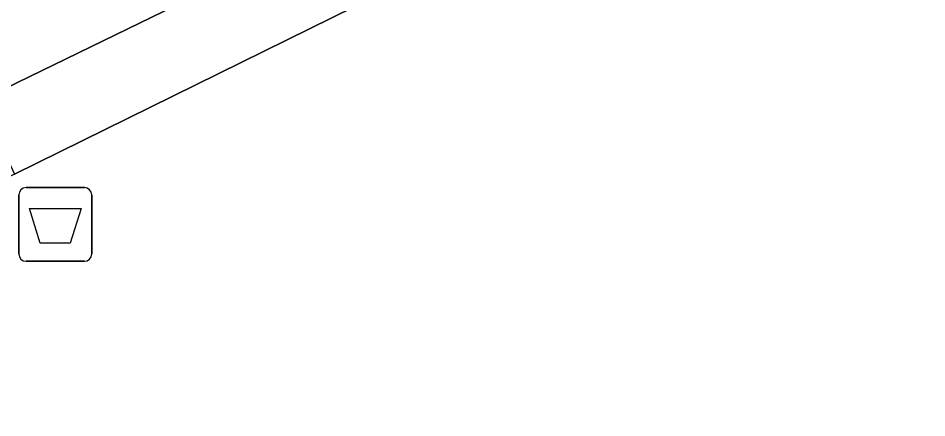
# Model space of a CAD drawing. Extents: x 160455 to 162082, y 388339 to 389736.
# Drawn here: x 160991.91 to 161004.23, y 388896.29 to 388901.71 of the extents above; entities that cross this region are included whole.
import ezdxf

# ---------------------------------------------------------------- set-up
doc = ezdxf.new("R2010")
doc.units = 0
for name, color, linetype in [('IMGEO_Afvalbak', 7, 'Continuous'), ('IMGEO_Voetgangersgebied_open', 7, 'Continuous'), ('IMGEO_Voetpad_open', 7, 'Continuous')]:
    doc.layers.add(name, color=color, linetype=linetype)

msp = doc.modelspace()

# ---------------------------------------------------------------- linework, layer by layer
at = {"layer": 'IMGEO_Afvalbak'}
for p, q in [((160992.015, 388899.414), (160992.805, 388899.414)), ((160992.805, 388899.414), (160992.015, 388899.414)), ((160991.915, 388898.514), (160991.915, 388899.314)), ((160991.915, 388899.314), (160991.915, 388898.514)), ((160992.905, 388899.314), (160992.905, 388898.514)), ((160992.905, 388898.514), (160992.905, 388899.314)), ((160992.805, 388898.414), (160992.015, 388898.414)), ((160992.015, 388898.414), (160992.805, 388898.414))]:
    msp.add_line(p, q, dxfattribs=at)
msp.add_lwpolyline([(160992.058, 388899.128), (160992.762, 388899.128), (160992.613, 388898.658), (160992.207, 388898.658), (160992.058, 388899.128)], dxfattribs=at)
for centre, start, end in [((160992.015, 388899.314), 90, 180), ((160992.015, 388899.314), 90, 180), ((160992.805, 388899.314), 0, 90), ((160992.805, 388899.314), 360, 90), ((160992.015, 388898.514), 180, 270), ((160992.015, 388898.514), 180, 270), ((160992.805, 388898.514), 270, 0), ((160992.805, 388898.514), 270, 0)]:
    msp.add_arc(centre, 0.1, start, end, dxfattribs=at)
at = {"layer": 'IMGEO_Voetgangersgebied_open'}
for points in [[(160979.521, 388894.789), (160984.918, 388897.412), (160986.592, 388898.238), (160991.392, 388900.594), (160997.866, 388903.75), (160999.002, 388904.317), (161000, 388904.803), (161004.349, 388906.921), (161008.648, 388909.038), (161011.034, 388904.127), (161013.7, 388898.708), (161014.199, 388897.674), (161017.132, 388891.713)], [(161015.666, 388892.264), (161013.227, 388897.198), (161010.41, 388903.012), (161010.063, 388903.661), (161008.17, 388907.587), (161004.808, 388905.955), (161003.376, 388905.234), (161000, 388903.599), (160998.317, 388902.784), (160991.855, 388899.597), (160985.389, 388896.441), (160979.97, 388893.785)]]:
    msp.add_lwpolyline(points, dxfattribs=at)
at = {"layer": 'IMGEO_Voetpad_open'}
msp.add_lwpolyline([(160991.855, 388899.597), (160998.317, 388902.784), (160997.866, 388903.75), (160991.392, 388900.594)], close=True, dxfattribs=at)

doc.saveas('drawing.dxf')
